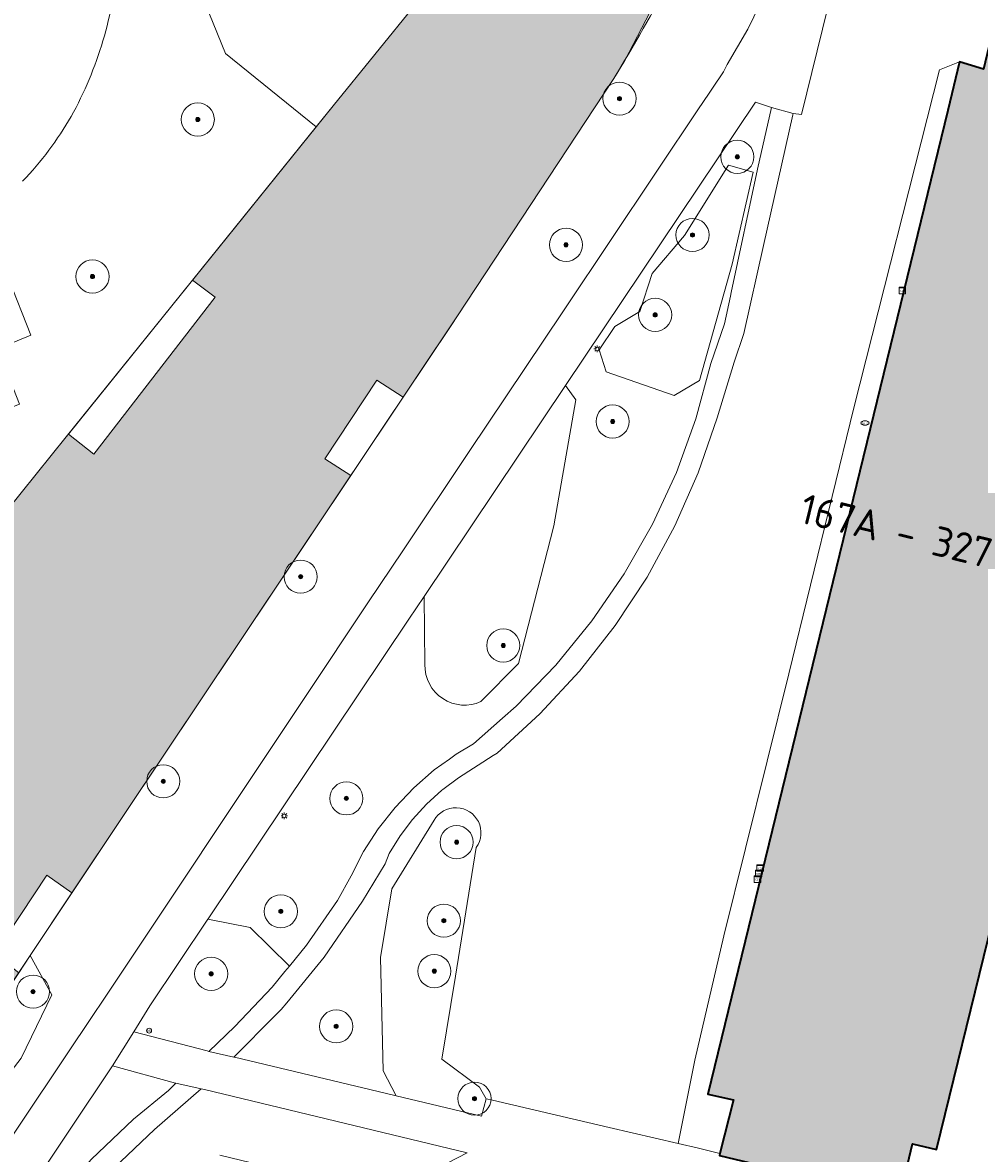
# Model space of a CAD drawing. Header units: metres. Extents: x 125349 to 128236, y 501602 to 503797.
# Tile 325 of 656: x 126669 to 126726, y 502386 to 502454. Entities that reach past the tile are written whole.
import ezdxf
from ezdxf.enums import TextEntityAlignment as Align

# ---------------------------------------------------------------- set-up
doc = ezdxf.new("R2010")
doc.units = ezdxf.units.M
doc.layers.get('0').update_dxf_attribs({"linetype": 'CONTINUOUS'})
for name, color, linetype, lineweight in [('B-WE-GK-BESCHOEIING-G', 130, 'GK-BESCHOEIING-SO', 18), ('B-WE-GR-BEPLANTING_CULTUUR_BOSPLANTSOEN-GV', 90, 'CONTINUOUS', 18), ('B-WE-GR-BEPLANTING_CULTUUR_HEESTERS-GV', 90, 'CONTINUOUS', 18), ('B-WE-GR-BOOM-S-500', 90, 'CONTINUOUS', 18), ('B-WE-GR-GROENVOORZIENING-GV', 80, 'CONTINUOUS', 18), ('B-WE-IE-MEUBILAIR-S', 7, 'CONTINUOUS', 18), ('B-WE-OG-BEBOUWING-GV', 7, 'CONTINUOUS', 35), ('B-WE-OG-BEBOUWING-T18', 10, 'CONTINUOUS', 18), ('B-WE-OG-TERREIN_BEGROEID-GV', 7, 'CONTINUOUS', 18), ('B-WE-OG-WATER_SLOOT-GV', 120, 'CONTINUOUS', 18), ('B-WE-VH-GESLOTENVERHARDING-GV', 10, 'CONTINUOUS', 18), ('B-WE-VH-OPENVERHARDING-GV', 90, 'CONTINUOUS', 18), ('B-WE-VH-OPENVERHARDING_BETONSTRAATSTEEN-GV', 90, 'CONTINUOUS', 18)]:
    doc.layers.add(name, color=color, linetype=linetype, lineweight=lineweight)
doc.layers.add('B-WE-OG-BEBOUWING-V', color=7, linetype='CONTINUOUS', lineweight=18, true_color=0xcc646e)
doc.layers.add('B-WE-OG-WATER_SLOOT-V', color=7, linetype='CONTINUOUS', lineweight=18, true_color=0x73e9ff)
doc.styles.add('NLCS-ISO', font='NLCS-ISO.ttf')
doc.styles.add('NLCS-ISO-M1000-T18', font='NLCS-ISO.ttf', dxfattribs={"height": 1.8})
doc.linetypes.add('GK-BESCHOEIING-SO', pattern='A,18,-3,[1,NLCS.SHX,S=0.6,R=0,X=0,Y=0],-3', length=24)

# ---------------------------------------------------------------- blocks, each defined once
blk = doc.blocks.new('SIE-MEUBILAIR_KAST_CAI-SO')
for points in [[(-1, 1), (1, 1), (1, 0.84), (-1, 0.84)], [(-1, 0.76), (1, 0.76), (1, -1), (-1, -1)]]:
    blk.add_lwpolyline(points, close=True)
at = {"style": 'NLCS-ISO'}
blk.add_text('cai', height=0.75, dxfattribs=at).set_placement((0, 0), align=Align.MIDDLE_CENTER)
blk = doc.blocks.new('SIE-MEUBILAIR_PAAL_LICHTMAST-SO')
for points in [[(-0.62, 0), (-1, 0)], [(-0.71, 0.71), (-0.44, 0.44)], [(0, 1), (0, 0.62)], [(0.44, 0.44), (0.71, 0.71)], [(1, 0), (0.62, 0)], [(-0.71, -0.71), (-0.44, -0.44)], [(0, -0.62), (0, -1)], [(0.44, -0.44), (0.71, -0.71)]]:
    blk.add_lwpolyline(points)
blk.add_circle((0, 0), 0.5)
blk = doc.blocks.new('SIE-MEUBILAIR_PAAL_VERKEERSBORD-SO')
blk.add_circle((0, 0), 0.75)
at = {"style": 'NLCS-ISO'}
blk.add_text('vb', height=0.75, dxfattribs=at).set_placement((0, 0.07), align=Align.MIDDLE_CENTER)
blk = doc.blocks.new('SIE-MEUBILAIR_PUT_BRANDSTOFPUT-SO')
blk.add_ellipse((0, 0), major_axis=(1.25, 0), ratio=0.54)
at = {"style": 'NLCS-ISO'}
blk.add_text('brs', height=0.75, dxfattribs=at).set_placement((0.03, 0), align=Align.MIDDLE_CENTER)
blk = doc.blocks.new('SGR-BOOM_01-SO')
at = {"linetype": 'ByBlock', "lineweight": 18}
h = blk.add_hatch(color=0, dxfattribs=at)
h.dxf.hatch_style = 1
edge = h.paths.add_edge_path()
edge.add_arc((0, 0), 0.25, 0, 360)
at = {"color": 0, "linetype": 'ByBlock', "lineweight": 18}
for radius in [2, 0.25]:
    blk.add_circle((0, 0), radius, dxfattribs=at)

msp = doc.modelspace()

# ---------------------------------------------------------------- hatches: boundary and pattern name
at = {"layer": 'B-WE-OG-BEBOUWING-V'}
msp.add_hatch(color=256, dxfattribs=at).paths.add_polyline_path([(126721.502, 502383.241), (126722.302, 502386.544), (126723.752, 502386.193), (126729.986, 502411.639), (126730.348, 502413.115), (126733.349, 502412.414), (126734.248, 502416.117), (126735.349, 502415.867), (126736.198, 502419.47), (126733.547, 502420.17), (126733.447, 502419.97), (126732.096, 502420.271), (126738.892, 502448.442), (126737.542, 502448.742), (126738.49, 502452.796), (126727.536, 502455.449), (126726.586, 502451.395), (126725.136, 502451.846), (126724.419, 502448.904), (126709.946, 502389.547), (126711.496, 502389.197), (126710.678, 502385.967), (126710.647, 502385.844)])
at = {"layer": 'B-WE-OG-WATER_SLOOT-V'}
h = msp.add_hatch(color=256, dxfattribs=at)
edge = h.paths.add_edge_path()
edge.add_line((126643.756, 502389.761), (126644.461, 502388.028))
edge.add_line((126644.461, 502388.028), (126641.914, 502387.005))
edge.add_line((126641.914, 502387.005), (126637.903, 502385.393))
edge.add_line((126637.903, 502385.393), (126637.918, 502385.245))
edge.add_line((126637.918, 502385.245), (126638.076, 502383.644))
edge.add_line((126638.076, 502383.644), (126637.882, 502382.393))
edge.add_line((126637.882, 502382.393), (126637.538, 502380.99))
edge.add_line((126637.538, 502380.99), (126636.996, 502379.188))
edge.add_line((126636.996, 502379.188), (126636.204, 502377.683))
edge.add_line((126636.204, 502377.683), (126635.058, 502376.477))
edge.add_line((126635.058, 502376.477), (126633.562, 502375.57))
edge.add_line((126633.562, 502375.57), (126631.866, 502374.662))
edge.add_line((126631.866, 502374.662), (126627.323, 502372.841))
edge.add_line((126627.323, 502372.841), (126624.376, 502371.928))
edge.add_line((126624.376, 502371.928), (126621.23, 502370.763))
edge.add_line((126621.23, 502370.763), (126616.639, 502368.742))
edge.add_line((126616.639, 502368.742), (126610.413, 502365.332))
edge.add_line((126610.413, 502365.332), (126612.711, 502363.823))
edge.add_line((126612.711, 502363.823), (126606.148, 502354.143))
edge.add_line((126606.148, 502354.143), (126609.33, 502337.941))
edge.add_line((126609.33, 502337.941), (126617.246, 502332.601))
edge.add_line((126617.246, 502332.601), (126625.334, 502333.015))
edge.add_line((126625.334, 502333.015), (126628.389, 502337.327))
edge.add_line((126628.389, 502337.327), (126634.847, 502346.811))
edge.add_line((126634.847, 502346.811), (126642.45, 502358.138))
edge.add_line((126642.45, 502358.138), (126642.736, 502358.564))
edge.add_line((126642.736, 502358.564), (126645.358, 502362.471))
edge.add_line((126645.358, 502362.471), (126643.805, 502363.491))
edge.add_line((126643.805, 502363.491), (126646.959, 502368.236))
edge.add_line((126646.959, 502368.236), (126648.533, 502367.202))
edge.add_line((126648.533, 502367.202), (126649.981, 502369.358))
edge.add_line((126649.981, 502369.358), (126650.243, 502369.749))
edge.add_line((126650.243, 502369.749), (126652.628, 502373.302))
edge.add_line((126652.628, 502373.302), (126668.358, 502396.869))
edge.add_line((126668.358, 502396.869), (126666.902, 502398.017))
edge.add_line((126666.902, 502398.017), (126670.055, 502402.762))
edge.add_line((126670.055, 502402.762), (126671.575, 502401.691))
edge.add_line((126671.575, 502401.691), (126674.73, 502406.417))
edge.add_line((126674.73, 502406.417), (126688.403, 502426.88))
edge.add_line((126688.403, 502426.88), (126686.823, 502427.886))
edge.add_line((126686.823, 502427.886), (126689.978, 502432.63))
edge.add_line((126689.978, 502432.63), (126691.569, 502431.617))
edge.add_line((126691.569, 502431.617), (126694.492, 502435.993))
edge.add_line((126694.492, 502435.993), (126694.846, 502436.522))
edge.add_line((126694.846, 502436.522), (126704.233, 502450.775))
edge.add_arc((126630.446, 502495.925), 86.505, 328.53755, 329.07337)
edge.add_line((126704.652, 502451.467), (126704.93, 502451.932))
edge.add_line((126704.93, 502451.932), (126710.552, 502462.722))
edge.add_line((126710.552, 502462.722), (126710.567, 502462.716))
edge.add_arc((126706.243, 502464.681), 4.75, 335.56227, 337.4695)
edge.add_arc((126630.838, 502493.382), 85.43, 339.06771, 340.59676)
edge.add_arc((126612.973, 502499.816), 104.418, 340.52366, 346.88912)
edge.add_arc((126668.847, 502484.397), 46.562, 349.77299, 358.09358)
edge.add_arc((126666.779, 502484.282), 48.625, 358.31017, 364.14433)
edge.add_line((126715.277, 502487.796), (126715.229, 502488.407))
edge.add_line((126715.229, 502488.407), (126715.21, 502488.63))
edge.add_arc((126643.189, 502482.308), 72.298, 5.01621, 9.04946)
edge.add_arc((126653.7, 502483.926), 61.663, 9.1018, 11.89641)
edge.add_arc((126649.532, 502482.968), 65.939, 11.96411, 13.82902)
edge.add_line((126713.56, 502498.729), (126713.266, 502500))
edge.add_line((126713.266, 502500), (126712.847, 502501.786))
edge.add_line((126712.847, 502501.786), (126712.118, 502504.861))
edge.add_line((126712.118, 502504.861), (126710.352, 502504.395))
edge.add_line((126710.352, 502504.395), (126709.022, 502509.935))
edge.add_line((126709.022, 502509.935), (126710.805, 502510.375))
edge.add_line((126710.805, 502510.375), (126710.546, 502511.458))
edge.add_line((126710.546, 502511.458), (126709.585, 502515.476))
edge.add_line((126709.585, 502515.476), (126707.475, 502524.731))
edge.add_line((126707.475, 502524.731), (126705.708, 502532.385))
edge.add_line((126705.708, 502532.385), (126704.088, 502539.338))
edge.add_line((126704.088, 502539.338), (126703.601, 502542.189))
edge.add_line((126703.601, 502542.189), (126702.647, 502552.689))
edge.add_line((126702.647, 502552.689), (126696.54, 502552.685))
edge.add_line((126696.54, 502552.685), (126694.59, 502552.684))
edge.add_line((126694.59, 502552.684), (126693.198, 502552.683))
edge.add_line((126693.198, 502552.683), (126688.817, 502545.499))
edge.add_line((126688.817, 502545.499), (126689.427, 502536.749))
edge.add_line((126689.427, 502536.749), (126690.104, 502528.343))
edge.add_line((126690.104, 502528.343), (126690.281, 502526.149))
edge.add_line((126690.281, 502526.149), (126691.037, 502515.8))
edge.add_line((126691.037, 502515.8), (126691.298, 502512.348))
edge.add_line((126691.298, 502512.348), (126691.793, 502505.801))
edge.add_line((126691.793, 502505.801), (126692.192, 502501.445))
edge.add_line((126692.192, 502501.445), (126692.293, 502500))
edge.add_line((126692.293, 502500), (126694.069, 502474.439))
edge.add_line((126694.069, 502474.439), (126694.865, 502463.895))
edge.add_arc((126683.234, 502462.979), 11.667, -6.62985, 4.50333, ccw=False)
edge.add_arc((126680.849, 502463.409), 14.087, 339.448, 352.75202, ccw=False)
edge.add_arc((126681.155, 502462.895), 13.625, 335.44022, 341.02112, ccw=False)
edge.add_arc((126686, 502460.776), 8.338, 319.69296, 334.84911, ccw=False)
edge.add_line((126692.358, 502455.382), (126687.335, 502449.196))
edge.add_line((126687.335, 502449.196), (126686.316, 502447.932))
edge.add_line((126686.316, 502447.932), (126678.854, 502438.678))
edge.add_line((126678.854, 502438.678), (126680.21, 502437.65))
edge.add_line((126680.21, 502437.65), (126672.89, 502428.17))
edge.add_line((126672.89, 502428.17), (126671.358, 502429.382))
edge.add_line((126671.358, 502429.382), (126671.223, 502429.214))
edge.add_line((126671.223, 502429.214), (126664.858, 502421.332))
edge.add_line((126664.858, 502421.332), (126661.873, 502416.866))
edge.add_line((126661.873, 502416.866), (126652.33, 502402.588))
edge.add_line((126652.33, 502402.588), (126643.898, 502389.973))
edge.add_line((126643.898, 502389.973), (126643.756, 502389.761))

# ---------------------------------------------------------------- linework, layer by layer
at = {"layer": 'B-WE-GK-BESCHOEIING-G'}
msp.add_lwpolyline([(126707.755, 502456.992, -0.016734), (126704.233, 502450.775)], format="xyb", dxfattribs=at)
at = {"layer": 'B-WE-GK-BESCHOEIING-G', "flags": 128}
for points in [[(126643.898, 502389.973), (126664.858, 502421.332), (126671.223, 502429.214), (126687.335, 502449.196), (126692.358, 502455.382)], [(126704.233, 502450.775), (126694.846, 502436.522), (126674.73, 502406.417), (126652.628, 502373.302), (126634.847, 502346.811), (126628.389, 502337.327), (126625.334, 502333.015), (126617.246, 502332.601)]]:
    msp.add_lwpolyline(points, dxfattribs=at)
at = {"layer": 'B-WE-GR-BEPLANTING_CULTUUR_BOSPLANTSOEN-GV', "flags": 128}
for points in [[(126673.757, 502464.19), (126675.724, 502464.858), (126674.542, 502467.627), (126682.672, 502470.932), (126683.107, 502470.025), (126683.564, 502470.212), (126685.216, 502466.109), (126677.514, 502462.957), (126676.999, 502464.235), (126676.153, 502463.898), (126680.834, 502452.352), (126686.316, 502447.932), (126687.335, 502449.196)], [(126687.335, 502449.196), (126692.358, 502455.382)]]:
    msp.add_lwpolyline(points, dxfattribs=at)
at = {"layer": 'B-WE-GR-BEPLANTING_CULTUUR_HEESTERS-GV', "flags": 128}
for points in [[(126710.678, 502385.967), (126711.496, 502389.197), (126709.946, 502389.547), (126724.419, 502448.904), (126725.136, 502451.846), (126723.933, 502451.367), (126718.752, 502430.958), (126714.838, 502414.904), (126710.917, 502399.094), (126709.154, 502391.594), (126708.151, 502386.557), (126709.376, 502386.271)], [(126709.447, 502432.608), (126711.41, 502439.642), (126712.681, 502445.186), (126711.188, 502445.611), (126708.539, 502441.368), (126706.583, 502439.072), (126705.835, 502436.78), (126704.328, 502435.868), (126703.394, 502434.465), (126703.814, 502433.127), (126707.921, 502431.701)], [(126679.84, 502392.122), (126681.404, 502393.628), (126683.664, 502395.998), (126684.427, 502396.936), (126684.699, 502397.271), (126682.324, 502399.589), (126679.782, 502400.103), (126676.271, 502394.863), (126675.308, 502393.31), (126679.727, 502392.148)], [(126650.243, 502369.749), (126651.408, 502368.641), (126652.804, 502368.037), (126654.495, 502369.784), (126656.139, 502372.324), (126660.857, 502379.663), (126664.068, 502384.668), (126666.544, 502389.167), (126668.512, 502391.718), (126670.368, 502395.533), (126669.048, 502397.903), (126668.358, 502396.869), (126652.628, 502373.302)]]:
    msp.add_lwpolyline(points, close=True, dxfattribs=at)
for points in [[(126701.355, 502432.302), (126692.828, 502419.575), (126692.869, 502415.467)], [(126696.255, 502413.234), (126698.525, 502415.532), (126700.661, 502423.849), (126701.984, 502431.447), (126701.355, 502432.302)], [(126693.424, 502406.067), (126690.868, 502401.939), (126690.186, 502397.793), (126690.345, 502390.95), (126691.14, 502389.435)], [(126694.726, 502396.652), (126695.975, 502404.43)], [(126691.14, 502389.435), (126696.291, 502388.205), (126696.563, 502389.262), (126696.163, 502389.966), (126693.895, 502391.645), (126694.726, 502396.652)]]:
    msp.add_lwpolyline(points, dxfattribs=at)
at = {"layer": 'B-WE-GR-BEPLANTING_CULTUUR_HEESTERS-GV'}
for points in [[(126692.869, 502415.467, 0.552585), (126696.255, 502413.234)], [(126695.975, 502404.43, 1.051063), (126693.424, 502406.067)]]:
    msp.add_lwpolyline(points, format="xyb", dxfattribs=at)
at = {"layer": 'B-WE-GR-GROENVOORZIENING-GV', "flags": 128}
for points in [[(126678.854, 502438.678), (126671.358, 502429.382), (126672.89, 502428.17), (126680.21, 502437.65)], [(126691.569, 502431.617), (126689.978, 502432.63), (126686.823, 502427.886), (126688.403, 502426.88)], [(126671.575, 502401.691), (126670.055, 502402.762), (126666.902, 502398.017), (126668.358, 502396.869), (126669.048, 502397.903)]]:
    msp.add_lwpolyline(points, close=True, dxfattribs=at)
at = {"layer": 'B-WE-OG-BEBOUWING-GV', "flags": 128}
msp.add_lwpolyline([(126721.502, 502383.241), (126722.302, 502386.544), (126723.752, 502386.193), (126729.986, 502411.639), (126730.348, 502413.115), (126733.349, 502412.414), (126734.248, 502416.117), (126735.349, 502415.867), (126736.198, 502419.47), (126733.547, 502420.17), (126733.447, 502419.97), (126732.096, 502420.271), (126738.892, 502448.442), (126737.542, 502448.742), (126738.49, 502452.796), (126727.536, 502455.449), (126726.586, 502451.395), (126725.136, 502451.846), (126724.419, 502448.904), (126709.946, 502389.547), (126711.496, 502389.197), (126710.678, 502385.967), (126710.647, 502385.844)], close=True, dxfattribs=at)
at = {"layer": 'B-WE-OG-TERREIN_BEGROEID-GV', "flags": 128}
for points in [[(126658.377, 502419.413), (126661.873, 502416.866), (126664.858, 502421.332), (126671.223, 502429.214), (126671.358, 502429.382), (126678.854, 502438.678), (126686.316, 502447.932), (126680.834, 502452.352), (126676.153, 502463.898), (126673.97, 502463.029)], [(126710.567, 502462.716), (126710.552, 502462.722), (126704.93, 502451.932), (126704.652, 502451.467)], [(126717.805, 502457.682), (126715.589, 502448.672), (126715.088, 502448.722), (126715.071, 502448.646), (126713.312, 502440.763), (126712.127, 502435.452), (126711.53, 502433.724), (126710.504, 502430.357), (126709.364, 502427.042), (126707.953, 502423.834), (126706.28, 502420.753), (126704.357, 502417.822), (126702.198, 502415.06), (126699.817, 502412.488), (126697.23, 502410.122), (126696.999, 502409.975), (126694.9, 502408.638), (126693.961, 502407.934), (126693.9, 502407.888), (126692.975, 502407.047), (126692.133, 502406.124), (126691.38, 502405.125), (126690.725, 502404.061), (126690.465, 502403.448), (126689.101, 502401.184), (126686.801, 502397.808), (126684.53, 502395.051), (126684.203, 502394.655), (126683.851, 502394.3), (126681.35, 502391.773), (126681.376, 502391.767), (126690.055, 502389.694), (126691.14, 502389.435)], [(126664.373, 502381.656), (126673.124, 502394.703), (126673.182, 502394.79), (126685.631, 502413.482), (126689.478, 502419.25), (126691.537, 502422.337), (126695.533, 502428.327), (126701.186, 502436.758), (126701.347, 502436.998), (126709.51, 502449.189), (126709.526, 502449.214), (126710.891, 502451.252), (126711.117, 502451.69), (126712.357, 502453.817), (126713.432, 502456.032)], [(126695.975, 502404.43), (126694.726, 502396.652), (126693.895, 502391.645), (126696.163, 502389.966), (126696.563, 502389.262), (126696.954, 502389.171), (126703.998, 502387.526), (126708.151, 502386.557), (126709.154, 502391.594), (126710.917, 502399.094), (126714.838, 502414.904), (126718.752, 502430.958), (126723.933, 502451.367), (126725.136, 502451.846)], [(126725.136, 502451.846), (126726.586, 502451.395)], [(126704.233, 502450.775), (126694.846, 502436.522), (126694.492, 502435.993), (126691.569, 502431.617), (126688.403, 502426.88), (126674.73, 502406.417), (126671.575, 502401.691), (126669.048, 502397.903), (126670.368, 502395.533), (126668.512, 502391.718)], [(126684.699, 502397.271), (126685.731, 502398.538), (126687.593, 502401.232), (126688.422, 502402.723), (126689.174, 502404.178), (126690.06, 502405.556), (126691.071, 502406.844), (126692.2, 502408.031), (126693.435, 502409.107), (126694.353, 502409.765), (126694.766, 502410.061), (126695.795, 502410.681), (126697.556, 502412.226), (126698.384, 502412.953), (126700.775, 502415.434), (126702.951, 502418.105), (126704.897, 502420.948), (126706.599, 502423.943), (126708.046, 502427.07), (126709.228, 502430.306), (126710.136, 502433.63), (126710.957, 502436.043), (126711.318, 502437.71), (126711.363, 502437.92), (126712.943, 502445.365), (126713.786, 502449.097), (126712.826, 502449.423), (126701.355, 502432.302), (126701.984, 502431.447), (126700.661, 502423.849), (126698.525, 502415.532), (126696.255, 502413.234)], [(126664.373, 502440.903), (126664.593, 502440.559), (126665.745, 502437.937), (126667.736, 502438.768), (126669.085, 502435.345), (126667.072, 502434.515), (126668.401, 502431.194), (126661.962, 502428.68), (126662.917, 502426.428), (126656.525, 502423.857), (126658.377, 502419.413)], [(126692.869, 502415.467), (126692.828, 502419.575), (126691.908, 502418.202), (126679.79, 502400.115), (126679.782, 502400.103), (126682.324, 502399.589), (126684.699, 502397.271)], [(126691.14, 502389.435), (126690.345, 502390.95), (126690.186, 502397.793), (126690.868, 502401.939), (126693.424, 502406.067)], [(126668.344, 502380.046), (126670.409, 502382.919), (126672.732, 502385.586), (126675.294, 502388.026), (126677.403, 502389.765), (126677.833, 502390.196), (126677.824, 502390.198), (126674.018, 502391.243), (126668.785, 502383.432), (126629.804, 502325.177)], [(126680.5, 502385.856), (126690.464, 502383.441), (126695.429, 502386.007), (126679.575, 502389.816), (126679.373, 502389.86), (126676.548, 502387.405), (126674.114, 502385.099), (126671.878, 502382.598), (126669.857, 502379.922), (126668.064, 502377.087)]]:
    msp.add_lwpolyline(points, dxfattribs=at)
at = {"layer": 'B-WE-OG-TERREIN_BEGROEID-GV'}
for points in [[(126674.302, 502458.016, -0.058407), (126673.442, 502453.12)], [(126673.442, 502453.12, -0.055652), (126671.523, 502448.544)], [(126704.652, 502451.467, -0.002338), (126704.233, 502450.775)], [(126671.523, 502448.544, -0.058696), (126668.596, 502444.64)], [(126696.255, 502413.234, -0.552585), (126692.869, 502415.467)], [(126693.424, 502406.067, -1.051063), (126695.975, 502404.43)]]:
    msp.add_lwpolyline(points, format="xyb", dxfattribs=at)
at = {"layer": 'B-WE-OG-TERREIN_BEGROEID-GV', "flags": 128}
msp.add_lwpolyline([(126711.41, 502439.642), (126709.447, 502432.608), (126707.921, 502431.701), (126703.814, 502433.127), (126703.394, 502434.465), (126704.328, 502435.868), (126705.835, 502436.78), (126706.583, 502439.072), (126708.539, 502441.368), (126711.188, 502445.611), (126712.681, 502445.186)], close=True, dxfattribs=at)
at = {"layer": 'B-WE-OG-WATER_SLOOT-GV', "flags": 128}
for points in [[(126704.652, 502451.467), (126704.93, 502451.932), (126710.552, 502462.722), (126710.567, 502462.716)], [(126692.358, 502455.382), (126687.335, 502449.196), (126686.316, 502447.932), (126678.854, 502438.678), (126680.21, 502437.65), (126672.89, 502428.17), (126671.358, 502429.382), (126671.223, 502429.214), (126664.858, 502421.332), (126661.873, 502416.866), (126652.33, 502402.588), (126643.898, 502389.973), (126643.756, 502389.761)], [(126694.846, 502436.522), (126704.233, 502450.775)], [(126666.902, 502398.017), (126670.055, 502402.762), (126671.575, 502401.691), (126674.73, 502406.417), (126688.403, 502426.88), (126686.823, 502427.886), (126689.978, 502432.63), (126691.569, 502431.617), (126694.492, 502435.993), (126694.846, 502436.522)]]:
    msp.add_lwpolyline(points, dxfattribs=at)
at = {"layer": 'B-WE-OG-WATER_SLOOT-GV'}
msp.add_lwpolyline([(126704.233, 502450.775, 0.002338), (126704.652, 502451.467)], format="xyb", dxfattribs=at)
at = {"layer": 'B-WE-VH-GESLOTENVERHARDING-GV', "flags": 128}
for points in [[(126629.132, 502323.683), (126629.403, 502324.398), (126629.804, 502325.177), (126668.785, 502383.432), (126674.018, 502391.243), (126675.308, 502393.31), (126676.271, 502394.863), (126679.782, 502400.103), (126679.79, 502400.115), (126691.908, 502418.202), (126692.828, 502419.575), (126701.355, 502432.302), (126712.826, 502449.423), (126713.786, 502449.097), (126715.088, 502448.722), (126715.589, 502448.672), (126717.805, 502457.682)], [(126713.432, 502456.032), (126712.357, 502453.817), (126711.117, 502451.69), (126710.891, 502451.252), (126709.526, 502449.214), (126709.51, 502449.189), (126701.347, 502436.998), (126701.186, 502436.758), (126695.533, 502428.327), (126691.537, 502422.337), (126689.478, 502419.25), (126685.631, 502413.482), (126673.182, 502394.79), (126673.124, 502394.703), (126664.373, 502381.656), (126659.258, 502374.106), (126654.209, 502366.52), (126651.55, 502362.524), (126647.006, 502355.699), (126640.055, 502345.259), (126639.205, 502343.983), (126626.936, 502325.625), (126626.743, 502325.357), (126626.701, 502325.298)], [(126668.064, 502377.087), (126669.857, 502379.922), (126671.878, 502382.598), (126674.114, 502385.099), (126676.548, 502387.405), (126679.373, 502389.86), (126677.833, 502390.196), (126677.403, 502389.765), (126675.294, 502388.026), (126672.732, 502385.586), (126670.409, 502382.919), (126668.344, 502380.046)]]:
    msp.add_lwpolyline(points, dxfattribs=at)
msp.add_lwpolyline([(126715.088, 502448.722), (126713.786, 502449.097), (126712.943, 502445.365), (126711.363, 502437.92), (126711.318, 502437.71), (126710.957, 502436.043), (126710.136, 502433.63), (126709.228, 502430.306), (126708.046, 502427.07), (126706.599, 502423.943), (126704.897, 502420.948), (126702.951, 502418.105), (126700.775, 502415.434), (126698.384, 502412.953), (126697.556, 502412.226), (126695.795, 502410.681), (126694.766, 502410.061), (126694.353, 502409.765), (126693.435, 502409.107), (126692.2, 502408.031), (126691.071, 502406.844), (126690.06, 502405.556), (126689.174, 502404.178), (126688.422, 502402.723), (126687.593, 502401.232), (126685.731, 502398.538), (126684.699, 502397.271), (126684.427, 502396.936), (126683.664, 502395.998), (126681.404, 502393.628), (126679.84, 502392.122), (126681.35, 502391.773), (126683.851, 502394.3), (126684.203, 502394.655), (126684.53, 502395.051), (126686.801, 502397.808), (126689.101, 502401.184), (126690.465, 502403.448), (126690.725, 502404.061), (126691.38, 502405.125), (126692.133, 502406.124), (126692.975, 502407.047), (126693.9, 502407.888), (126693.961, 502407.934), (126694.9, 502408.638), (126696.999, 502409.975), (126697.23, 502410.122), (126699.817, 502412.488), (126702.198, 502415.06), (126704.357, 502417.822), (126706.28, 502420.753), (126707.953, 502423.834), (126709.364, 502427.042), (126710.504, 502430.357), (126711.53, 502433.724), (126712.127, 502435.452), (126713.312, 502440.763), (126715.071, 502448.646)], close=True, dxfattribs=at)
at = {"layer": 'B-WE-VH-OPENVERHARDING-GV', "flags": 128}
msp.add_lwpolyline([(126667.072, 502434.515), (126669.085, 502435.345), (126667.736, 502438.768)], dxfattribs=at)
at = {"layer": 'B-WE-VH-OPENVERHARDING_BETONSTRAATSTEEN-GV'}
for points in [[(126673.442, 502453.12, 0.058407), (126674.302, 502458.016)], [(126671.523, 502448.544, 0.055652), (126673.442, 502453.12)], [(126668.596, 502444.64, 0.058696), (126671.523, 502448.544)]]:
    msp.add_lwpolyline(points, format="xyb", dxfattribs=at)
at = {"layer": 'B-WE-VH-OPENVERHARDING_BETONSTRAATSTEEN-GV', "flags": 128}
for points in [[(126729.986, 502411.639), (126723.752, 502386.193), (126722.302, 502386.544), (126721.502, 502383.241), (126726.806, 502382.484)], [(126681.35, 502391.773), (126679.84, 502392.122), (126679.727, 502392.148), (126675.308, 502393.31), (126674.018, 502391.243), (126677.824, 502390.198), (126677.833, 502390.196), (126679.373, 502389.86), (126679.575, 502389.816), (126695.429, 502386.007), (126690.464, 502383.441)], [(126726.806, 502382.484), (126721.502, 502383.241), (126710.647, 502385.844), (126710.678, 502385.967), (126709.376, 502386.271), (126708.151, 502386.557), (126703.998, 502387.526), (126696.954, 502389.171), (126696.563, 502389.262), (126696.291, 502388.205), (126691.14, 502389.435), (126690.055, 502389.694), (126681.376, 502391.767), (126681.35, 502391.773)]]:
    msp.add_lwpolyline(points, dxfattribs=at)

# ---------------------------------------------------------------- block references
at = {"layer": 'B-WE-GR-BOOM-S-500', "xscale": 0.5, "yscale": 0.5, "zscale": 0.5}
for p in [(126704.617, 502449.628), (126679.165, 502448.368), (126711.722, 502446.11), (126709.019, 502441.396), (126701.388, 502440.802), (126672.809, 502438.887), (126706.766, 502436.574), (126704.199, 502430.14), (126685.373, 502420.772), (126697.6, 502416.62), (126677.082, 502408.422), (126688.134, 502407.39), (126694.784, 502404.747), (126684.18, 502400.571), (126694.013, 502400.009), (126679.973, 502396.8), (126693.438, 502396.964), (126669.224, 502395.728), (126687.52, 502393.629), (126695.868, 502389.268)]:
    msp.add_blockref('SGR-BOOM_01-SO', p, dxfattribs=at)
at = {"layer": 'B-WE-IE-MEUBILAIR-S', "xscale": 0.2, "yscale": 0.2, "zscale": 0.2}
for name, p in [('SIE-MEUBILAIR_KAST_CAI-SO', (126721.681, 502438.053)), ('SIE-MEUBILAIR_PAAL_LICHTMAST-SO', (126703.27, 502434.516)), ('SIE-MEUBILAIR_PUT_BRANDSTOFPUT-SO', (126719.43, 502430.046)), ('SIE-MEUBILAIR_PAAL_LICHTMAST-SO', (126684.388, 502406.338)), ('SIE-MEUBILAIR_KAST_CAI-SO', (126713.013, 502402.859)), ('SIE-MEUBILAIR_KAST_CAI-SO', (126713.106, 502403.189)), ('SIE-MEUBILAIR_KAST_CAI-SO', (126712.936, 502402.516)), ('SIE-MEUBILAIR_PAAL_VERKEERSBORD-SO', (126676.228, 502393.371))]:
    msp.add_blockref(name, p, dxfattribs=at)

# ---------------------------------------------------------------- texts
at = {"layer": 'B-WE-OG-BEBOUWING-T18', "style": 'NLCS-ISO-M1000-T18'}
msp.add_text('167A - 327', height=1.8, rotation=346.3, dxfattribs=at).set_placement((126721.32, 502423.54), align=Align.MIDDLE)

doc.saveas('drawing.dxf')
